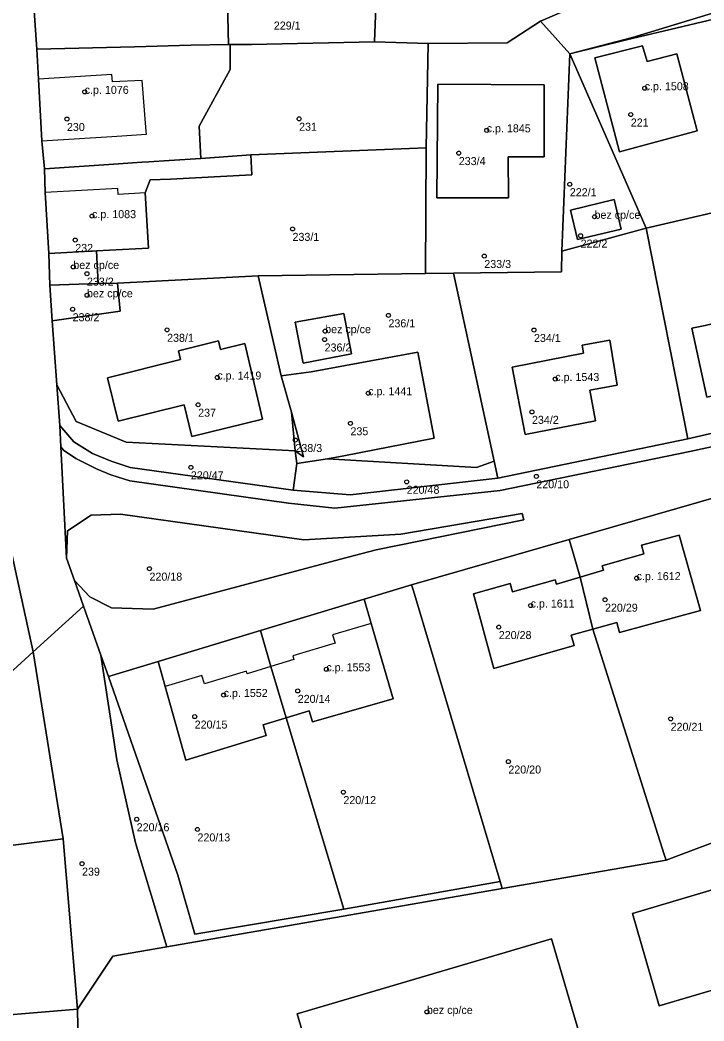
# Model space of a CAD drawing. Extents: x -878211 to -870363, y -1058464 to -1052522.
# Drawn here: x -874227.5 to -874142, y -1056111.9 to -1055986.8 of the extents above; entities that cross this region are included whole.
import ezdxf

# ---------------------------------------------------------------- set-up
doc = ezdxf.new("R2010")
doc.units = 0
for name, color, linetype in [('Vrstva 50', 7, 'Continuous'), ('Vrstva 51', 7, 'Continuous'), ('Vrstva 52', 7, 'Continuous')]:
    doc.layers.add(name, color=color, linetype=linetype)

msp = doc.modelspace()

# ---------------------------------------------------------------- linework, layer by layer
at = {"layer": 'Vrstva 50'}
for centre in [(-874149.43, -1055995.36994), (-874219.43, -1055995.81994), (-874221.65, -1055999.21994), (-874192.63, -1055999.18994), (-874151.17, -1055998.65994), (-874169.18, -1056000.62994), (-874172.67, -1056003.47994), (-874158.79, -1056007.36994), (-874218.51, -1056011.34994), (-874155.7, -1056011.42994), (-874193.45, -1056012.94994), (-874157.44, -1056013.78994), (-874220.61, -1056014.32994), (-874169.48, -1056016.33994), (-874220.85, -1056017.69994), (-874219.15, -1056018.53994), (-874219.14, -1056021.23994), (-874220.94, -1056022.98994), (-874181.46, -1056023.74994), (-874209.13, -1056025.55994), (-874189.44, -1056026.76994), (-874189.37, -1056025.71994), (-874163.27, -1056025.57994), (-874202.85, -1056031.50994), (-874160.61, -1056031.69994), (-874183.99, -1056033.46994), (-874205.25, -1056034.91994), (-874163.52, -1056035.80994), (-874186.21, -1056037.23994), (-874193.09, -1056039.32994), (-874206.16, -1056042.73994), (-874162.97, -1056043.85994), (-874179.18, -1056044.54994), (-874211.33, -1056055.39994), (-874150.44, -1056056.57994), (-874154.39, -1056059.27994), (-874163.69, -1056059.99994), (-874167.67, -1056062.69994), (-874189.22, -1056067.96994), (-874202.06, -1056071.17994), (-874192.8, -1056070.66994), (-874205.68, -1056073.87994), (-874146.19, -1056074.15994), (-874166.47, -1056079.49994), (-874187.09, -1056083.31994), (-874212.93, -1056086.70994), (-874205.33, -1056087.97994), (-874219.76, -1056092.25994), (-874176.65, -1056110.77994)]:
    msp.add_circle(centre, 0.25, dxfattribs=at)
at = {"layer": 'Vrstva 51'}
for points in [[(-874039.26, -1055960.99), (-874053.99, -1055954.45), (-874058.59, -1055953.79), (-874062.33, -1055954.49), (-874091.53, -1055969.3), (-874122.59, -1055980.36), (-874150.97, -1055989.01), (-874158.79, -1055991.05), (-874151.7, -1055989.31), (-874130.58, -1055984.27), (-874104.9, -1055975.23), (-874095.92, -1055972.47), (-874089.47, -1055971), (-874078.43, -1055966.08), (-874061.46, -1055955.78), (-874038.62, -1055964.71)], [(-874230.53, -1056044.59), (-874225.85, -1056065.78), (-874219.57, -1056060.08), (-874220.71, -1056056.88), (-874221.72, -1056054.1), (-874222.41, -1056040.19), (-874222.54, -1056037.52), (-874222.91, -1056032.42), (-874223.49, -1056024.42), (-874223.79, -1056019.97), (-874223.93, -1056016.01), (-874224.38, -1056008.4), (-874224.47, -1056005.43), (-874224.77, -1056001.94), (-874225.22, -1055994.25), (-874225.42, -1055990.5), (-874225.73, -1055985.69), (-874226.06, -1055979.57), (-874226.27, -1055975.58), (-874226.55, -1055970.88), (-874226.1, -1055962.72), (-874226.71, -1055954.76), (-874228.99, -1055954.68)], [(-874157.79, -1055984.97), (-874162.47, -1055986.98), (-874158.79, -1055991.05), (-874150.97, -1055989.01), (-874122.59, -1055980.36)], [(-874119.24, -1056033.48), (-874144.04, -1056039.16), (-874167.78, -1056044.09), (-874186.25, -1056046.17), (-874193.37, -1056045.59), (-874213.74, -1056042.77), (-874216.11, -1056041.96), (-874218.45, -1056041), (-874220.77, -1056039.53), (-874222.54, -1056037.52), (-874222.41, -1056040.19), (-874222.07, -1056040.57), (-874220.54, -1056041.62), (-874217.87, -1056042.95), (-874216.16, -1056043.65), (-874213.8, -1056044.43), (-874193.97, -1056047.23), (-874188.18, -1056047.85), (-874167.5, -1056045.64), (-874143.78, -1056040.76), (-874132.19, -1056038.24)], [(-874132.19, -1056038.24), (-874143.78, -1056040.76), (-874167.5, -1056045.64), (-874188.18, -1056047.85), (-874193.97, -1056047.23), (-874213.8, -1056044.43), (-874216.16, -1056043.65), (-874217.87, -1056042.95), (-874220.54, -1056041.62), (-874222.07, -1056040.57), (-874222.41, -1056040.19), (-874221.72, -1056054.1), (-874221.58, -1056050.66), (-874218.6, -1056048.71), (-874214.95, -1056048.6), (-874192.05, -1056051.81), (-874179.93, -1056051.08), (-874164.76, -1056048.49), (-874164.53, -1056049.3), (-874183.01, -1056053.03), (-874187.46, -1056054.19), (-874210.86, -1056060.47), (-874216.09, -1056060.27), (-874218.79, -1056058.92), (-874220.71, -1056056.88), (-874219.57, -1056060.08), (-874217.4, -1056066.19), (-874216.44, -1056068.88), (-874210.24, -1056067), (-874197.45, -1056063.13), (-874184.5, -1056059.2), (-874178.57, -1056057.4), (-874158.85, -1056051.74), (-874139.91, -1056046.31)], [(-874118.47, -1056117.14), (-874092.05, -1056109.34), (-874075.33, -1056096.89), (-874080.7, -1056077.88), (-874083.99, -1056066.24), (-874089.71, -1056068.99), (-874091.71, -1056069.91), (-874108.7, -1056077.73), (-874128.02, -1056084.85), (-874142.98, -1056090.4), (-874146.75, -1056091.8), (-874167.24, -1056095.36), (-874209.15, -1056102.64), (-874215.93, -1056103.82), (-874220.34, -1056110.44), (-874220.26, -1056114.81)], [(-874235.56, -1056121.07), (-874227.35, -1056118.75), (-874220.26, -1056114.81), (-874220.34, -1056110.44), (-874285.36, -1056115.83)]]:
    msp.add_lwpolyline(points, dxfattribs=at)
for points in [[(-874176.51, -1055989.77), (-874166.62, -1055989.69), (-874162.47, -1055986.98), (-874157.79, -1055984.97), (-874158.18, -1055958.38), (-874182.38, -1055957.09), (-874182.74, -1055975.64), (-874182.85, -1055980.84), (-874183.21, -1055989.57)], [(-874201.61, -1055982.92), (-874201.64, -1055981.66), (-874191.51, -1055981.86), (-874191.49, -1055975.58), (-874202.83, -1055975.54), (-874204.65, -1055975.53), (-874211.82, -1055975.49), (-874226.27, -1055975.58), (-874226.06, -1055979.57), (-874225.73, -1055985.69), (-874225.42, -1055990.5), (-874213.22, -1055990.2), (-874206.18, -1055989.97), (-874201.44, -1055989.92)], [(-874182.85, -1055980.84), (-874182.74, -1055975.64), (-874191.49, -1055975.58), (-874191.51, -1055981.86), (-874201.64, -1055981.66), (-874201.61, -1055982.92), (-874201.44, -1055989.92), (-874201.26, -1055989.92), (-874198.58, -1055989.89), (-874183.21, -1055989.57)], [(-874158.79, -1055991.05), (-874149.24, -1056012.87), (-874126.98, -1056007.69), (-874125.51, -1056007.16), (-874130.58, -1055984.27), (-874151.7, -1055989.31)], [(-874176.74, -1056002.82), (-874176.81, -1056018.53), (-874173.34, -1056018.49), (-874159.84, -1056018.31), (-874159.77, -1056015.71), (-874158.79, -1055991.05), (-874162.47, -1055986.98), (-874166.62, -1055989.69), (-874176.51, -1055989.77)], [(-874212.28, -1056004.62), (-874211.42, -1056004.57), (-874208.86, -1056004.41), (-874204.93, -1056004.16), (-874205.13, -1056000.1), (-874201.24, -1055993.02), (-874201.26, -1055989.92), (-874201.44, -1055989.92), (-874206.18, -1055989.97), (-874213.22, -1055990.2), (-874225.42, -1055990.5), (-874225.22, -1055994.25), (-874224.77, -1056001.94), (-874224.47, -1056005.43), (-874215.77, -1056004.85)], [(-874176.51, -1055989.77), (-874183.21, -1055989.57), (-874198.58, -1055989.89), (-874201.26, -1055989.92), (-874201.24, -1055993.02), (-874205.13, -1056000.1), (-874204.93, -1056004.16), (-874198.68, -1056003.69), (-874176.74, -1056002.82)], [(-874149.69, -1055990.06), (-874155.67, -1055991.56), (-874152.56, -1056003.31), (-874142.89, -1056000.68), (-874145.4, -1055991.09), (-874149.13, -1055992.03)], [(-874149.69, -1055990.06), (-874149.13, -1055992.03), (-874145.4, -1055991.09), (-874142.89, -1056000.68), (-874152.56, -1056003.31), (-874155.67, -1055991.56)], [(-874158.79, -1055991.05), (-874159.77, -1056015.71), (-874149.24, -1056012.87)], [(-874166.44, -1056009.08), (-874166.49, -1056003.92), (-874162.01, -1056003.93), (-874161.99, -1055994.95), (-874175.29, -1055994.86), (-874175.4, -1056009.06)], [(-874166.44, -1056009.08), (-874175.4, -1056009.06), (-874175.29, -1055994.86), (-874161.99, -1055994.95), (-874162.01, -1056003.93), (-874166.49, -1056003.92)], [(-874223.93, -1056016.01), (-874217.95, -1056015.69), (-874211.47, -1056015.35), (-874211.86, -1056008.43), (-874211.24, -1056006.83), (-874208.71, -1056006.72), (-874198.52, -1056006.19), (-874198.68, -1056003.69), (-874204.93, -1056004.16), (-874208.86, -1056004.41), (-874211.42, -1056004.57), (-874212.28, -1056004.62), (-874215.77, -1056004.85), (-874224.47, -1056005.43), (-874224.38, -1056008.4)], [(-874176.74, -1056002.82), (-874198.68, -1056003.69), (-874198.52, -1056006.19), (-874208.71, -1056006.72), (-874211.24, -1056006.83), (-874211.86, -1056008.43), (-874211.47, -1056015.35), (-874217.95, -1056015.69), (-874217.73, -1056019.78), (-874215.32, -1056019.71), (-874197.76, -1056018.79), (-874176.81, -1056018.53)], [(-874119.24, -1056033.48), (-874126.98, -1056007.69), (-874149.24, -1056012.87), (-874144.04, -1056039.16)], [(-874157.81, -1056014.28), (-874152.37, -1056012.97), (-874153.26, -1056009.26), (-874158.72, -1056010.62)], [(-874157.81, -1056014.28), (-874158.72, -1056010.62), (-874153.26, -1056009.26), (-874152.37, -1056012.97)], [(-874159.77, -1056015.71), (-874159.84, -1056018.31), (-874173.34, -1056018.49), (-874168.23, -1056041.98), (-874167.78, -1056044.09), (-874144.04, -1056039.16), (-874149.24, -1056012.87)], [(-874217.73, -1056019.78), (-874217.95, -1056015.69), (-874223.93, -1056016.01), (-874223.79, -1056019.97)], [(-874193.56, -1056035.82), (-874194.85, -1056031.29), (-874197.76, -1056018.79), (-874215.32, -1056019.71), (-874215, -1056023.23), (-874223.49, -1056024.42), (-874222.91, -1056032.42), (-874220.48, -1056036.99), (-874214.25, -1056039.59), (-874193.12, -1056040.66)], [(-874173.34, -1056018.49), (-874176.81, -1056018.53), (-874197.76, -1056018.79), (-874194.85, -1056031.29), (-874191.14, -1056030.8), (-874177.77, -1056028.34), (-874175.75, -1056039.1), (-874187.05, -1056041.3), (-874189.08, -1056041.65), (-874170.47, -1056042.75), (-874168.23, -1056041.98)], [(-874223.79, -1056019.97), (-874223.49, -1056024.42), (-874215, -1056023.23), (-874215.32, -1056019.71), (-874217.73, -1056019.78)], [(-874138.1, -1056033.19), (-874141.68, -1056033.96), (-874143.52, -1056025.35), (-874141.87, -1056025.03), (-874127.95, -1056021.74), (-874123.87, -1056020.79), (-874121.87, -1056029.41), (-874125.98, -1056030.4)], [(-874138.1, -1056033.19), (-874125.98, -1056030.4), (-874121.87, -1056029.41), (-874123.87, -1056020.79), (-874127.95, -1056021.74), (-874141.87, -1056025.03), (-874143.52, -1056025.35), (-874141.68, -1056033.96)], [(-874192.13, -1056029.71), (-874193.12, -1056024.61), (-874187.05, -1056023.5), (-874186.08, -1056028.57)], [(-874192.13, -1056029.71), (-874186.08, -1056028.57), (-874187.05, -1056023.5), (-874193.12, -1056024.61)], [(-874215.25, -1056036.97), (-874216.59, -1056031.53), (-874207.45, -1056029.28), (-874207.72, -1056028.16), (-874202.7, -1056026.94), (-874202.45, -1056028.01), (-874199.42, -1056027.25), (-874197.21, -1056036.72), (-874206.04, -1056038.89), (-874206.99, -1056034.94)], [(-874215.25, -1056036.97), (-874206.99, -1056034.94), (-874206.04, -1056038.89), (-874197.21, -1056036.72), (-874199.42, -1056027.25), (-874202.45, -1056028.01), (-874202.7, -1056026.94), (-874207.72, -1056028.16), (-874207.45, -1056029.28), (-874216.59, -1056031.53)], [(-874157.25, -1056027.47), (-874157.08, -1056028.48), (-874165.98, -1056030.2), (-874164.38, -1056038.64), (-874155.59, -1056036.93), (-874156.27, -1056033.1), (-874152.88, -1056032.47), (-874153.8, -1056026.85)], [(-874157.25, -1056027.47), (-874153.8, -1056026.85), (-874152.88, -1056032.47), (-874156.27, -1056033.1), (-874155.59, -1056036.93), (-874164.38, -1056038.64), (-874165.98, -1056030.2), (-874157.08, -1056028.48)], [(-874192.91, -1056042.27), (-874189.08, -1056041.65), (-874187.05, -1056041.3), (-874175.75, -1056039.1), (-874177.77, -1056028.34), (-874191.14, -1056030.8), (-874194.85, -1056031.29), (-874193.56, -1056035.82), (-874192.09, -1056041.4), (-874193.12, -1056040.66)], [(-874193.12, -1056040.66), (-874214.25, -1056039.59), (-874220.48, -1056036.99), (-874222.91, -1056032.42), (-874222.54, -1056037.52), (-874220.77, -1056039.53), (-874218.45, -1056041), (-874216.11, -1056041.96), (-874213.74, -1056042.77), (-874193.37, -1056045.59), (-874192.91, -1056042.27)], [(-874193.56, -1056035.82), (-874193.12, -1056040.66), (-874192.09, -1056041.4)], [(-874192.91, -1056042.27), (-874193.37, -1056045.59), (-874186.25, -1056046.17), (-874167.78, -1056044.09), (-874168.23, -1056041.98), (-874170.47, -1056042.75), (-874189.08, -1056041.65)], [(-874230.26, -1056051.88), (-874229.68, -1056062.31), (-874239.05, -1056065.8), (-874254.22, -1056066.77), (-874272.23, -1056065.89), (-874287.33, -1056066.89), (-874287.25, -1056068.08), (-874362.39, -1056073.01), (-874362.36, -1056073.79), (-874362.24, -1056076.71), (-874361.28, -1056076.27), (-874357.62, -1056074.9), (-874353.46, -1056074.17), (-874239.72, -1056066.38), (-874239.36, -1056071.79), (-874231.89, -1056071.26), (-874225.85, -1056065.78), (-874230.53, -1056044.59)], [(-874139.65, -1056047.16), (-874139.91, -1056046.31), (-874158.85, -1056051.74), (-874158.61, -1056052.59), (-874157.51, -1056056.44), (-874154.58, -1056055.6), (-874154.74, -1056055.05), (-874149.54, -1056053.55), (-874149.81, -1056052.47), (-874145.12, -1056051.21), (-874142.44, -1056060.62), (-874152.57, -1056063.38), (-874152.93, -1056062.13), (-874155.92, -1056062.95), (-874146.98, -1056091.09), (-874146.75, -1056091.8), (-874142.98, -1056090.4), (-874128.02, -1056084.85)], [(-874221.72, -1056054.1), (-874220.71, -1056056.88), (-874218.79, -1056058.92), (-874216.09, -1056060.27), (-874210.86, -1056060.47), (-874187.46, -1056054.19), (-874183.01, -1056053.03), (-874164.53, -1056049.3), (-874164.76, -1056048.49), (-874179.93, -1056051.08), (-874192.05, -1056051.81), (-874214.95, -1056048.6), (-874218.6, -1056048.71), (-874221.58, -1056050.66)], [(-874155.92, -1056062.95), (-874152.93, -1056062.13), (-874152.57, -1056063.38), (-874142.44, -1056060.62), (-874145.12, -1056051.21), (-874149.81, -1056052.47), (-874149.54, -1056053.55), (-874154.74, -1056055.05), (-874154.58, -1056055.6), (-874157.51, -1056056.44)], [(-874146.75, -1056091.8), (-874146.98, -1056091.09), (-874155.92, -1056062.95), (-874158.62, -1056063.7), (-874158.26, -1056065), (-874168.29, -1056067.88), (-874170.82, -1056058.54), (-874166.26, -1056057.25), (-874165.94, -1056058.27), (-874160.64, -1056056.8), (-874160.47, -1056057.35), (-874157.51, -1056056.44), (-874158.61, -1056052.59), (-874158.85, -1056051.74), (-874178.57, -1056057.4), (-874178.32, -1056058.16), (-874167.5, -1056094.48), (-874167.24, -1056095.36)], [(-874155.92, -1056062.95), (-874157.51, -1056056.44), (-874160.47, -1056057.35), (-874160.64, -1056056.8), (-874165.94, -1056058.27), (-874166.26, -1056057.25), (-874170.82, -1056058.54), (-874168.29, -1056067.88), (-874158.26, -1056065), (-874158.62, -1056063.7)], [(-874191.38, -1056073.17), (-874194.26, -1056074.03), (-874187.02, -1056097.94), (-874167.5, -1056094.48), (-874178.32, -1056058.16), (-874178.57, -1056057.4), (-874184.5, -1056059.2), (-874183.62, -1056062.24), (-874180.89, -1056071.64), (-874190.97, -1056074.51)], [(-874217.4, -1056066.19), (-874219.57, -1056060.08), (-874225.85, -1056065.78), (-874222.1, -1056089.13), (-874220.34, -1056110.44), (-874215.93, -1056103.82), (-874209.15, -1056102.64), (-874213.08, -1056089.64), (-874215.4, -1056079.28)], [(-874194.26, -1056074.03), (-874191.38, -1056073.17), (-874190.97, -1056074.51), (-874180.89, -1056071.64), (-874183.62, -1056062.24), (-874184.5, -1056059.2), (-874197.45, -1056063.13), (-874196.15, -1056067.62)], [(-874197.45, -1056063.13), (-874210.24, -1056067), (-874209.37, -1056070.1), (-874206.77, -1056079.33), (-874196.74, -1056076.23), (-874197.14, -1056074.89), (-874194.26, -1056074.03), (-874196.15, -1056067.62)], [(-874234.37, -1056077.34), (-874233.25, -1056087.61), (-874232.99, -1056090.53), (-874222.1, -1056089.13), (-874225.85, -1056065.78), (-874231.89, -1056071.26), (-874239.36, -1056071.79)], [(-874187.02, -1056097.94), (-874205.65, -1056101.06), (-874207.78, -1056093.68), (-874216.44, -1056068.88), (-874217.4, -1056066.19), (-874215.4, -1056079.28), (-874213.08, -1056089.64), (-874209.15, -1056102.64), (-874167.24, -1056095.36), (-874167.5, -1056094.48)], [(-874197.14, -1056074.89), (-874196.74, -1056076.23), (-874206.77, -1056079.33), (-874209.37, -1056070.1), (-874210.24, -1056067), (-874216.44, -1056068.88), (-874207.78, -1056093.68), (-874205.65, -1056101.06), (-874187.02, -1056097.94), (-874194.26, -1056074.03)], [(-874147.62, -1056110.01), (-874103.25, -1056096.94), (-874106.68, -1056085.32), (-874150.96, -1056098.48)], [(-874147.62, -1056110.01), (-874150.96, -1056098.48), (-874106.68, -1056085.32), (-874103.25, -1056096.94)], [(-874375.28, -1056110.45), (-874335.29, -1056108.46), (-874334.7, -1056119.78), (-874325.33, -1056119.48), (-874326.55, -1056108), (-874286.57, -1056104.51), (-874285.36, -1056115.83), (-874220.34, -1056110.44), (-874222.1, -1056089.13), (-874232.99, -1056090.53), (-874231.89, -1056102.93), (-874237.21, -1056103.92), (-874254.41, -1056106.76), (-874271.85, -1056108.69), (-874272.46, -1056102.32), (-874289.26, -1056103.59), (-874306.58, -1056105.35), (-874323.3, -1056106.74), (-874340.39, -1056107.88), (-874362.28, -1056109.07), (-874362.51, -1056103.8), (-874382.51, -1056106.48), (-874382.4, -1056122.13), (-874374.73, -1056121.75)], [(-874192.86, -1056111.01), (-874161.08, -1056101.66), (-874157.45, -1056113.97), (-874189.23, -1056123.34)], [(-874192.86, -1056111.01), (-874189.23, -1056123.34), (-874157.45, -1056113.97), (-874161.08, -1056101.66)]]:
    msp.add_lwpolyline(points, close=True, dxfattribs=at)
at = {"layer": 'Vrstva 52'}
for points in [[(-874155.67, -1055991.56), (-874152.56, -1056003.31), (-874142.89, -1056000.68), (-874145.4, -1055991.09), (-874149.13, -1055992.03), (-874149.69, -1055990.06)], [(-874225.22, -1055994.25), (-874224.77, -1056001.94), (-874216.02, -1056001.38), (-874211.7, -1056001.1), (-874211.73, -1056000.77), (-874212.23, -1055994.42), (-874215.96, -1055994.58), (-874216.03, -1055993.67)], [(-874175.4, -1056009.06), (-874166.44, -1056009.08), (-874166.49, -1056003.92), (-874162.01, -1056003.93), (-874161.99, -1055994.95), (-874175.29, -1055994.86)], [(-874224.38, -1056008.4), (-874223.93, -1056016.01), (-874217.95, -1056015.69), (-874211.47, -1056015.35), (-874211.86, -1056008.43), (-874215.25, -1056008.63), (-874215.29, -1056007.88)], [(-874152.37, -1056012.97), (-874153.26, -1056009.26), (-874158.72, -1056010.62), (-874157.81, -1056014.28)], [(-874217.95, -1056015.69), (-874223.93, -1056016.01), (-874223.79, -1056019.97), (-874217.73, -1056019.78)], [(-874223.79, -1056019.97), (-874223.49, -1056024.42), (-874215, -1056023.23), (-874215.32, -1056019.71), (-874217.73, -1056019.78)], [(-874193.12, -1056024.61), (-874192.13, -1056029.71), (-874186.08, -1056028.57), (-874187.05, -1056023.5)], [(-874207.45, -1056029.28), (-874216.59, -1056031.53), (-874215.25, -1056036.97), (-874206.99, -1056034.94), (-874206.04, -1056038.89), (-874197.21, -1056036.72), (-874199.42, -1056027.25), (-874202.45, -1056028.01), (-874202.7, -1056026.94), (-874207.72, -1056028.16)], [(-874157.08, -1056028.48), (-874165.98, -1056030.2), (-874164.38, -1056038.64), (-874155.59, -1056036.93), (-874156.27, -1056033.1), (-874152.88, -1056032.47), (-874153.8, -1056026.85), (-874157.25, -1056027.47)], [(-874177.77, -1056028.34), (-874191.14, -1056030.8), (-874194.85, -1056031.29), (-874193.56, -1056035.82), (-874193.12, -1056040.66), (-874192.91, -1056042.27), (-874189.08, -1056041.65), (-874187.05, -1056041.3), (-874175.75, -1056039.1)], [(-874157.51, -1056056.44), (-874155.92, -1056062.95), (-874152.93, -1056062.13), (-874152.57, -1056063.38), (-874142.44, -1056060.62), (-874145.12, -1056051.21), (-874149.81, -1056052.47), (-874149.54, -1056053.55), (-874154.74, -1056055.05), (-874154.58, -1056055.6)], [(-874170.82, -1056058.54), (-874168.29, -1056067.88), (-874158.26, -1056065), (-874158.62, -1056063.7), (-874155.92, -1056062.95), (-874157.51, -1056056.44), (-874160.47, -1056057.35), (-874160.64, -1056056.8), (-874165.94, -1056058.27), (-874166.26, -1056057.25)], [(-874188.44, -1056063.68), (-874188.14, -1056064.71), (-874193.4, -1056066.28), (-874193.27, -1056066.74), (-874196.15, -1056067.62), (-874194.26, -1056074.03), (-874191.38, -1056073.17), (-874190.97, -1056074.51), (-874180.89, -1056071.64), (-874183.62, -1056062.24)], [(-874204.79, -1056068.73), (-874209.37, -1056070.1), (-874206.77, -1056079.33), (-874196.74, -1056076.23), (-874197.14, -1056074.89), (-874194.26, -1056074.03), (-874196.15, -1056067.62), (-874199.11, -1056068.52), (-874199.21, -1056068.2), (-874204.47, -1056069.79)], [(-874150.96, -1056098.48), (-874147.62, -1056110.01), (-874103.25, -1056096.94), (-874106.68, -1056085.32)], [(-874192.86, -1056111.01), (-874189.23, -1056123.34), (-874157.45, -1056113.97), (-874161.08, -1056101.66)]]:
    msp.add_lwpolyline(points, close=True, dxfattribs=at)

# ---------------------------------------------------------------- texts
at = {"layer": 'Vrstva 50'}
for s, p in [('229/1', (-874195.79, -1055988.039)), ('c.p. 1076', (-874219.43, -1055996.07)), ('c.p. 1508', (-874149.43, -1055995.62)), ('230', (-874221.65, -1056000.709)), ('231', (-874192.63, -1056000.679)), ('c.p. 1845', (-874169.18, -1056000.879)), ('221', (-874151.17, -1056000.149)), ('233/4', (-874172.67, -1056004.969)), ('222/1', (-874158.79, -1056008.859)), ('c.p. 1083', (-874218.51, -1056011.6)), ('bez cp/ce', (-874155.7, -1056011.679)), ('233/1', (-874193.45, -1056014.439)), ('232', (-874220.61, -1056015.819)), ('222/2', (-874157.44, -1056015.279)), ('bez cp/ce', (-874220.85, -1056017.95)), ('233/3', (-874169.48, -1056017.829)), ('233/2', (-874219.15, -1056020.029)), ('bez cp/ce', (-874219.14, -1056021.49)), ('238/2', (-874220.94, -1056024.479)), ('bez cp/ce', (-874189.37, -1056025.97)), ('236/1', (-874181.46, -1056025.239)), ('238/1', (-874209.13, -1056027.049)), ('234/1', (-874163.27, -1056027.069)), ('236/2', (-874189.44, -1056028.259)), ('c.p. 1419', (-874202.85, -1056031.76)), ('c.p. 1543', (-874160.61, -1056031.95)), ('c.p. 1441', (-874183.99, -1056033.72)), ('237', (-874205.25, -1056036.409)), ('234/2', (-874163.52, -1056037.299)), ('235', (-874186.21, -1056038.729)), ('238/3', (-874193.09, -1056040.819)), ('220/47', (-874206.16, -1056044.229)), ('220/48', (-874179.18, -1056046.039)), ('220/10', (-874162.97, -1056045.349)), ('220/18', (-874211.33, -1056056.889)), ('c.p. 1612', (-874150.44, -1056056.83)), ('c.p. 1611', (-874163.69, -1056060.25)), ('220/29', (-874154.39, -1056060.769)), ('220/28', (-874167.67, -1056064.189)), ('c.p. 1553', (-874189.22, -1056068.22)), ('c.p. 1552', (-874202.06, -1056071.429)), ('220/14', (-874192.8, -1056072.159)), ('220/15', (-874205.68, -1056075.369)), ('220/21', (-874146.19, -1056075.649)), ('220/20', (-874166.47, -1056080.989)), ('220/12', (-874187.09, -1056084.809)), ('220/16', (-874212.93, -1056088.199)), ('220/13', (-874205.33, -1056089.469)), ('239', (-874219.76, -1056093.749)), ('bez cp/ce', (-874176.65, -1056111.03))]:
    msp.add_text(s, height=0.999996, dxfattribs=at).set_placement(p)

doc.saveas('drawing.dxf')
